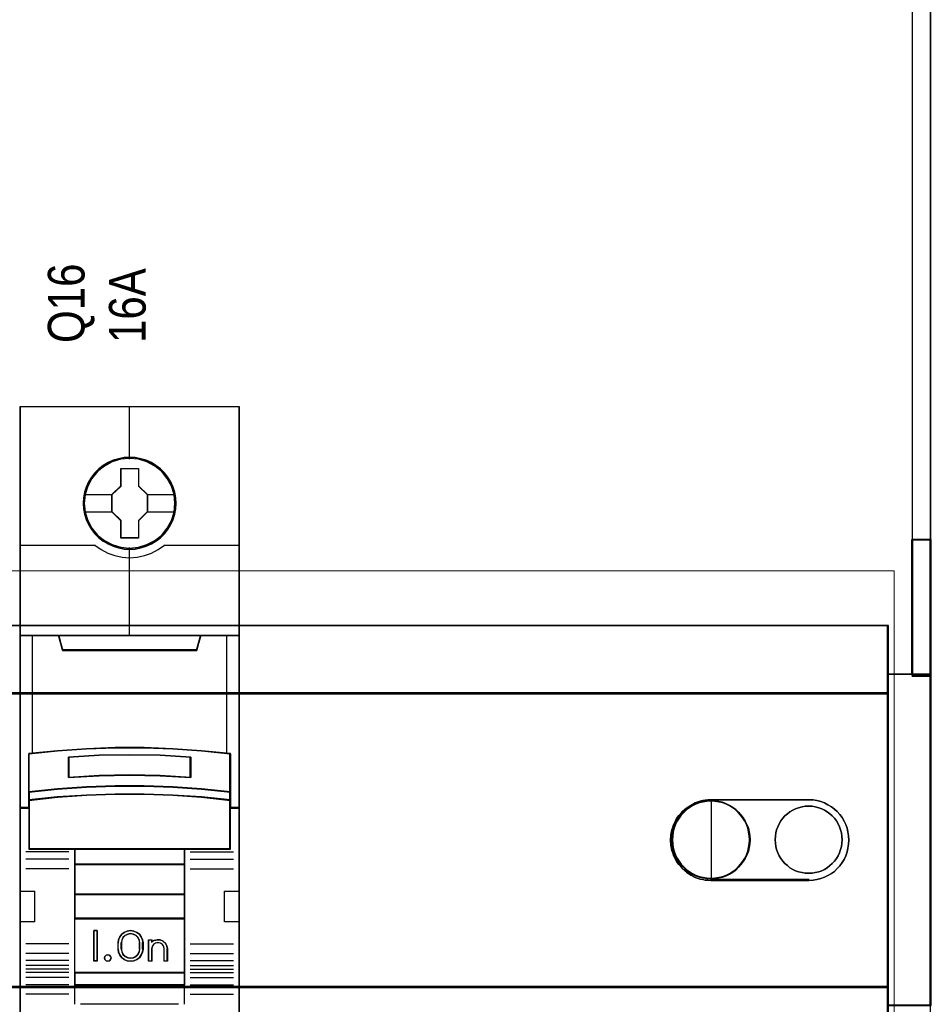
# Model space of a CAD drawing. Header units: millimetres. Extents: x -1290 to 1795, y -4192 to -1311.
# Tile 983 of 1056: x 1500 to 1515, y -2257 to -2241. Entities that reach past the tile are written whole.
import ezdxf

# ---------------------------------------------------------------- set-up
doc = ezdxf.new("R2010")
doc.units = ezdxf.units.MM
doc.layers.add('30', color=7, linetype='Continuous')
doc.layers.add('45', color=7, linetype='Continuous')
doc.layers.add('Aparatura', color=7, linetype='Continuous', lineweight=13)
doc.styles.get("Standard").update_dxf_attribs({"font": 'ARIALN.TTF', "width": 0.8})

# ---------------------------------------------------------------- blocks, each defined once
blk = doc.blocks.new('*U289')
at = {"layer": '45', "color": 7}
for points in [[(423.425765, -383.712671), (405.452786, -383.712671), (405.452786, -465.443183), (423.425765, -465.443183), (423.425765, -383.712671)], [(418.242801, -391.614663), (418.220493, -391.163266), (418.147992, -390.711869), (417.991835, -390.276986), (417.807794, -389.858618), (417.573559, -389.467775), (417.294708, -389.12097), (416.960087, -388.801689), (416.592004, -388.520942), (416.223921, -388.278729), (415.788914, -388.091564), (415.353906, -387.964953), (414.896591, -387.876876), (414.444853, -387.854856), (413.987537, -387.876876), (413.541376, -387.964953), (413.089637, -388.091564), (412.676938, -388.278729), (412.286547, -388.520942), (411.924041, -388.801689), (411.583843, -389.12097), (411.321723, -389.467775), (411.076334, -389.858618), (410.875562, -390.276986), (410.758444, -390.711869), (410.669212, -391.163266), (410.63575, -391.614663), (410.669212, -392.060555), (410.758444, -392.500942), (410.875562, -392.935825), (411.076334, -393.348688), (411.321723, -393.745036), (411.583843, -394.102851), (411.924041, -394.422132), (412.286547, -394.702878), (412.676938, -394.934082), (413.089637, -395.121246), (413.541376, -395.253363), (413.987537, -395.346945), (414.444853, -395.368964), (414.896591, -395.346945), (415.353906, -395.253363), (415.788914, -395.121246), (416.223921, -394.934082), (416.592004, -394.702878), (416.960087, -394.422132), (417.294708, -394.102851), (417.573559, -393.745036), (417.807794, -393.348688), (417.991835, -392.935825), (418.147992, -392.500942), (418.220493, -392.060555), (418.242801, -391.614663)], [(418.242801, -391.614663), (418.220493, -391.163266), (418.147992, -390.711869), (417.991835, -390.276986), (417.807794, -389.858618), (417.573559, -389.467775), (417.294708, -389.12097), (416.960087, -388.801689), (416.592004, -388.520942), (416.223921, -388.278729), (415.788914, -388.091564), (415.353906, -387.964953), (414.896591, -387.876876), (414.444853, -387.854856), (413.987537, -387.876876), (413.541376, -387.964953), (413.089637, -388.091564), (412.676938, -388.278729), (412.286547, -388.520942), (411.924041, -388.801689), (411.583843, -389.12097), (411.321723, -389.467775), (411.076334, -389.858618), (410.875562, -390.276986), (410.758444, -390.711869), (410.669212, -391.163266), (410.63575, -391.614663), (410.669212, -392.060555), (410.758444, -392.500942), (410.875562, -392.935825), (411.076334, -393.348688), (411.321723, -393.745036), (411.583843, -394.102851), (411.924041, -394.422132), (412.286547, -394.702878), (412.676938, -394.934082), (413.089637, -395.121246), (413.541376, -395.253363), (413.987537, -395.346945), (414.444853, -395.368964), (414.896591, -395.346945), (415.353906, -395.253363), (415.788914, -395.121246), (416.223921, -394.934082), (416.592004, -394.702878), (416.960087, -394.422132), (417.294708, -394.102851), (417.573559, -393.745036), (417.807794, -393.348688), (417.991835, -392.935825), (418.147992, -392.500942), (418.220493, -392.060555), (418.242801, -391.614663)], [(413.724934, -388.757986), (415.175859, -388.757986), (415.175859, -390.185941), (415.895697, -390.891648), (415.895697, -392.319604), (415.175859, -393.036338), (415.175859, -394.453267), (413.724934, -394.453267), (413.724934, -393.036338), (412.988225, -392.319604), (412.988225, -390.891648), (413.724934, -390.185941), (413.724934, -388.757986)], [(413.724934, -388.757986), (415.175859, -388.757986), (415.175859, -388.757986), (415.175859, -390.185941), (415.175859, -390.185941), (415.895697, -390.891648), (415.895697, -390.891648), (415.895697, -392.319604), (415.895697, -392.319604), (415.175859, -393.036338), (415.175859, -393.036338), (415.175859, -394.453267), (415.175859, -394.453267), (413.724934, -394.453267), (413.724934, -394.453267), (413.724934, -393.036338), (413.724934, -393.036338), (412.988225, -392.319604), (412.988225, -392.319604), (412.988225, -390.891648), (412.988225, -390.891648), (413.724934, -390.185941), (413.724934, -390.185941), (413.724934, -388.757986), (413.724934, -388.757986)], [(413.733765, -388.77594), (415.166821, -388.77594), (415.166821, -390.194892), (415.877794, -390.89615), (415.877794, -392.315102), (415.166821, -393.027317), (415.166821, -394.435312), (413.733765, -394.435312), (413.733765, -393.027317), (413.006128, -392.315102), (413.006128, -390.89615), (413.733765, -390.194892), (413.733765, -388.77594)], [(413.260355, -411.611567), (415.618196, -411.611567), (417.976037, -411.699438), (420.328318, -411.864197), (422.680598, -412.094859), (422.680598, -415.230763), (422.680598, -415.900781), (422.680598, -416.532355), (423.425765, -416.532355), (423.425765, -402.418041), (422.424795, -402.418041), (420.250465, -402.418041), (419.933491, -403.598811), (408.94506, -403.598811), (408.628087, -402.418041), (406.453756, -402.418041), (405.452786, -402.418041), (405.452786, -416.532355), (406.197953, -416.532355), (406.197953, -415.900781), (406.197953, -415.230763), (406.197953, -412.094859), (408.539111, -411.864197), (410.902514, -411.699438), (413.260355, -411.611567)], [(408.93897, -403.633585), (419.939581, -403.633585), (420.256906, -402.418041), (414.433708, -402.418041), (408.621645, -402.418041), (408.93897, -403.633585)], [(417.976976, -414.830267), (420.32988, -414.990741), (422.682784, -415.234219), (422.682784, -412.074543), (420.32988, -411.842132), (417.976976, -411.676125), (415.618509, -411.587587), (413.260042, -411.587587), (410.901576, -411.676125), (408.537547, -411.842132), (406.195767, -412.074543), (406.195767, -415.234219), (408.537547, -414.990741), (410.901576, -414.830267), (413.260042, -414.747263), (415.618509, -414.747263), (417.976976, -414.830267)], [(419.440522, -412.363021), (419.440522, -414.034834), (416.939451, -413.895051), (414.43281, -413.85032), (411.937309, -413.895051), (409.436238, -414.034834), (409.436238, -412.363021), (411.937309, -412.217646), (414.43281, -412.172916), (416.939451, -412.217646), (419.440522, -412.363021)], [(416.939451, -413.895051), (419.440522, -414.034834), (419.440522, -412.363021), (416.939451, -412.217646), (414.43281, -412.172916), (411.937309, -412.217646), (409.436238, -412.363021), (409.436238, -414.034834), (411.937309, -413.895051), (414.43281, -413.85032), (416.939451, -413.895051)], [(420.32988, -414.96257), (417.976976, -414.798429), (415.618509, -414.713528), (413.260042, -414.713528), (410.901576, -414.798429), (408.537547, -414.96257), (406.195767, -415.211613), (406.195767, -415.90214), (408.537547, -415.653097), (410.901576, -415.488956), (413.260042, -415.404055), (415.618509, -415.404055), (417.976976, -415.488956), (420.32988, -415.653097), (422.682784, -415.90214), (422.682784, -415.211613), (420.32988, -414.96257)], [(417.976976, -415.466085), (415.618509, -415.383244), (413.260042, -415.383244), (410.901576, -415.466085), (408.537547, -415.626244), (406.195767, -415.869243), (406.195767, -416.504355), (406.195767, -419.8953), (409.944839, -419.8953), (418.933712, -419.8953), (422.682784, -419.8953), (422.682784, -416.504355), (422.682784, -415.869243), (420.32988, -415.626244), (417.976976, -415.466085)], [(409.935737, -421.150344), (418.942815, -421.150344), (418.942815, -419.857595), (409.935737, -419.857595), (409.935737, -421.150344)], [(418.942815, -421.110844), (409.935737, -421.110844), (409.935737, -423.613751), (418.942815, -423.613751), (418.942815, -421.110844)], [(418.942815, -423.576046), (409.935737, -423.576046), (409.935737, -425.579808), (418.942815, -425.579808), (418.942815, -423.576046)], [(409.935737, -430.011067), (418.942815, -430.011067), (418.942815, -425.542103), (409.935737, -425.542103), (409.935737, -430.011067)], [(411.794084, -426.556552), (411.794084, -429.059459), (411.500472, -429.059459), (411.500472, -426.556552), (411.794084, -426.556552)], [(415.494478, -427.301862), (415.534054, -427.552153), (415.534054, -428.063858), (415.494478, -428.314149), (415.387059, -428.558878), (415.234411, -428.770234), (415.025227, -428.920409), (414.776467, -429.020525), (414.5164, -429.059459), (414.25068, -429.020525), (414.00192, -428.920409), (413.79839, -428.770234), (413.640088, -428.558878), (413.532669, -428.314149), (413.493094, -428.063858), (413.493094, -427.552153), (413.532669, -427.301862), (413.640088, -427.057134), (413.79839, -426.845777), (414.00192, -426.695603), (414.25068, -426.595486), (414.5164, -426.556552), (414.776467, -426.595486), (415.025227, -426.695603), (415.234411, -426.845777), (415.387059, -427.057134), (415.494478, -427.301862)], [(415.279829, -428.063955), (415.279829, -427.550456), (415.239996, -427.327196), (415.137569, -427.115098), (414.961166, -426.947653), (414.750621, -426.841604), (414.517314, -426.802534), (414.278317, -426.841604), (414.067772, -426.947653), (413.891369, -427.115098), (413.788942, -427.327196), (413.749109, -427.550456), (413.749109, -428.063955), (413.788942, -428.287215), (413.891369, -428.499313), (414.067772, -428.666758), (414.278317, -428.772807), (414.517314, -428.806296), (414.750621, -428.772807), (414.961166, -428.666758), (415.137569, -428.499313), (415.239996, -428.287215), (415.279829, -428.063955)], [(416.456878, -427.350527), (416.707256, -427.294497), (416.946253, -427.316909), (417.17956, -427.417764), (417.361653, -427.591459), (417.486842, -427.809978), (417.526675, -428.056512), (417.526675, -429.059459), (417.264916, -429.059459), (417.264916, -428.056512), (417.225083, -427.854802), (417.122656, -427.692314), (416.957634, -427.580253), (416.752779, -427.541031), (416.559305, -427.580253), (416.399974, -427.692314), (416.280475, -427.854802), (416.246333, -428.056512), (416.246333, -429.059459), (415.995955, -429.059459), (415.995955, -427.294497), (416.246333, -427.294497), (416.246333, -427.485001), (416.456878, -427.350527)], [(412.880686, -428.657909), (412.916612, -428.787822), (412.880686, -428.917736), (412.784885, -429.018123), (412.653157, -429.059459), (412.509455, -429.018123), (412.41964, -428.917736), (412.377727, -428.787822), (412.41964, -428.657909), (412.509455, -428.557521), (412.653157, -428.527996), (412.784885, -428.557521), (412.880686, -428.657909)], [(418.942815, -429.973362), (409.935737, -429.973362), (409.935737, -430.996788), (418.942815, -430.996788), (418.942815, -429.973362)]]:
    blk.add_lwpolyline(points, close=True, dxfattribs=at)
at = {"layer": '45', "color": 139}
for points in [[(423.425765, -383.712671), (405.452786, -383.712671), (405.452786, -465.443183), (423.425765, -465.443183), (423.425765, -383.712671)], [(418.224898, -391.61465), (418.202695, -391.16541), (418.130535, -390.71617), (417.975114, -390.283366), (417.791938, -389.866997), (417.558806, -389.478021), (417.281268, -389.132874), (416.948222, -388.815119), (416.581871, -388.535714), (416.215521, -388.294658), (415.782561, -388.108388), (415.349601, -387.982382), (414.894438, -387.894725), (414.444826, -387.872811), (413.989664, -387.894725), (413.545602, -387.982382), (413.09599, -388.108388), (412.685233, -388.294658), (412.29668, -388.535714), (411.93588, -388.815119), (411.597283, -389.132874), (411.336397, -389.478021), (411.092164, -389.866997), (410.892336, -390.283366), (410.77577, -390.71617), (410.686958, -391.16541), (410.653653, -391.61465), (410.686958, -392.058411), (410.77577, -392.496693), (410.892336, -392.929498), (411.092164, -393.340388), (411.336397, -393.734842), (411.597283, -394.090947), (411.93588, -394.408702), (412.29668, -394.688107), (412.685233, -394.918205), (413.09599, -395.104475), (413.545602, -395.23596), (413.989664, -395.329095), (414.444826, -395.351009), (414.894438, -395.329095), (415.349601, -395.23596), (415.782561, -395.104475), (416.215521, -394.918205), (416.581871, -394.688107), (416.948222, -394.408702), (417.281268, -394.090947), (417.558806, -393.734842), (417.791938, -393.340388), (417.975114, -392.929498), (418.130535, -392.496693), (418.202695, -392.058411), (418.224898, -391.61465)], [(418.153285, -391.613706), (418.075194, -390.892364), (417.868811, -390.209567), (417.528557, -389.576328), (417.06001, -389.020179), (416.502216, -388.563146), (415.860754, -388.227254), (415.163512, -388.012503), (414.43838, -387.946426), (413.713249, -388.012503), (413.016007, -388.227254), (412.380122, -388.563146), (411.816751, -389.020179), (411.348204, -389.576328), (411.00795, -390.209567), (410.801567, -390.892364), (410.723475, -391.613706), (410.801567, -392.329541), (411.00795, -393.017844), (411.348204, -393.645577), (411.816751, -394.201726), (412.380122, -394.653253), (413.016007, -394.994651), (413.713249, -395.203895), (414.43838, -395.280985), (415.163512, -395.203895), (415.860754, -394.994651), (416.502216, -394.653253), (417.06001, -394.201726), (417.528557, -393.645577), (417.868811, -393.017844), (418.075194, -392.329541), (418.153285, -391.613706)], [(418.147914, -391.608259), (418.075397, -390.892412), (417.869002, -390.209604), (417.523151, -389.570848), (417.065735, -389.01469), (416.502332, -388.563156), (415.855255, -388.221752), (415.157974, -388.012504), (414.432802, -387.946426), (413.713208, -388.012504), (413.021506, -388.221752), (412.374429, -388.563156), (411.811026, -389.01469), (411.35361, -389.570848), (411.007759, -390.209604), (410.795785, -390.892412), (410.728846, -391.608259), (410.795785, -392.324106), (411.007759, -393.012421), (411.35361, -393.640164), (411.811026, -394.201828), (412.374429, -394.653363), (413.021506, -394.98926), (413.713208, -395.204014), (414.432802, -395.275599), (415.157974, -395.204014), (415.855255, -394.98926), (416.502332, -394.653363), (417.065735, -394.201828), (417.523151, -393.640164), (417.869002, -393.012421), (418.075397, -392.324106), (418.147914, -391.608259)], [(417.968524, -415.48338), (415.615692, -415.401199), (413.262859, -415.401199), (410.910027, -415.48338), (408.551646, -415.642264), (406.215461, -415.88333), (406.215461, -416.513387), (406.215461, -419.877345), (409.955576, -419.877345), (418.922975, -419.877345), (422.663091, -419.877345), (422.663091, -416.513387), (422.663091, -415.88333), (420.315807, -415.642264), (417.968524, -415.48338)], [(412.916612, -428.787822), (412.880686, -428.657909), (412.784885, -428.557521), (412.653157, -428.527996), (412.509455, -428.557521), (412.41964, -428.657909), (412.377727, -428.787822), (412.41964, -428.917736), (412.509455, -429.018123), (412.653157, -429.059459), (412.784885, -429.018123), (412.880686, -428.917736), (412.916612, -428.787822)]]:
    blk.add_lwpolyline(points, close=True, dxfattribs=at)
at = {"layer": '45', "color": 59}
for points in [[(423.407862, -383.730625), (405.470689, -383.730625), (405.470689, -465.425228), (423.407862, -465.425228), (423.407862, -383.730625)], [(413.262704, -411.606132), (415.615848, -411.606132), (417.968991, -411.693779), (420.316585, -411.858119), (422.66418, -412.088194), (422.66418, -415.216119), (422.66418, -415.884433), (422.66418, -416.5144), (423.407862, -416.5144), (423.407862, -402.435996), (422.408886, -402.435996), (420.238887, -402.435996), (419.922545, -403.613762), (408.956006, -403.613762), (408.639664, -402.435996), (406.469665, -402.435996), (405.470689, -402.435996), (405.470689, -416.5144), (406.214372, -416.5144), (406.214372, -415.884433), (406.214372, -415.216119), (406.214372, -412.088194), (408.550866, -411.858119), (410.90956, -411.693779), (413.262704, -411.606132)], [(408.93897, -403.633585), (419.939581, -403.633585), (420.256906, -402.418041), (414.433708, -402.418041), (408.621645, -402.418041), (408.93897, -403.633585)], [(417.976976, -414.830267), (420.32988, -414.990741), (422.682784, -415.234219), (422.682784, -412.074543), (420.32988, -411.842132), (417.976976, -411.676125), (415.618509, -411.587587), (413.260042, -411.587587), (410.901576, -411.676125), (408.537547, -411.842132), (406.195767, -412.074543), (406.195767, -415.234219), (408.537547, -414.990741), (410.901576, -414.830267), (413.260042, -414.747263), (415.618509, -414.747263), (417.976976, -414.830267)], [(419.440522, -412.363021), (419.440522, -414.034834), (416.939451, -413.895051), (414.43281, -413.85032), (411.937309, -413.895051), (409.436238, -414.034834), (409.436238, -412.363021), (411.937309, -412.217646), (414.43281, -412.172916), (416.939451, -412.217646), (419.440522, -412.363021)], [(416.939451, -413.895051), (419.440522, -414.034834), (419.440522, -412.363021), (416.939451, -412.217646), (414.43281, -412.172916), (411.937309, -412.217646), (409.436238, -412.363021), (409.436238, -414.034834), (411.937309, -413.895051), (414.43281, -413.85032), (416.939451, -413.895051)], [(416.930947, -413.879792), (419.422619, -414.01688), (419.422619, -412.37731), (416.930947, -412.234739), (414.433726, -412.19087), (411.947604, -412.234739), (409.455932, -412.37731), (409.455932, -414.01688), (411.947604, -413.879792), (414.433726, -413.835924), (416.930947, -413.879792)], [(420.32988, -414.96257), (417.976976, -414.798429), (415.618509, -414.713528), (413.260042, -414.713528), (410.901576, -414.798429), (408.537547, -414.96257), (406.195767, -415.211613), (406.195767, -415.90214), (408.537547, -415.653097), (410.901576, -415.488956), (413.260042, -415.404055), (415.618509, -415.404055), (417.976976, -415.488956), (420.32988, -415.653097), (422.682784, -415.90214), (422.682784, -415.211613), (420.32988, -414.96257)], [(417.976976, -415.466085), (415.618509, -415.383244), (413.260042, -415.383244), (410.901576, -415.466085), (408.537547, -415.626244), (406.195767, -415.869243), (406.195767, -416.504355), (406.195767, -419.8953), (409.944839, -419.8953), (418.933712, -419.8953), (422.682784, -419.8953), (422.682784, -416.504355), (422.682784, -415.869243), (420.32988, -415.626244), (417.976976, -415.466085)], [(420.315807, -414.974421), (417.968524, -414.815486), (415.615692, -414.733278), (413.262859, -414.733278), (410.910027, -414.815486), (408.551646, -414.974421), (406.215461, -415.215563), (406.215461, -415.884185), (408.551646, -415.643042), (410.910027, -415.484108), (413.262859, -415.4019), (415.615692, -415.4019), (417.968524, -415.484108), (420.315807, -415.643042), (422.663091, -415.884185), (422.663091, -415.215563), (420.315807, -414.974421)], [(409.935737, -421.150344), (418.942815, -421.150344), (418.942815, -419.857595), (409.935737, -419.857595), (409.935737, -421.150344)], [(409.95543, -421.130594), (418.923121, -421.130594), (418.923121, -419.87555), (409.95543, -419.87555), (409.95543, -421.130594)], [(418.942815, -421.110844), (409.935737, -421.110844), (409.935737, -423.613751), (418.942815, -423.613751), (418.942815, -421.110844)], [(418.923121, -421.130594), (409.95543, -421.130594), (409.95543, -423.595796), (418.923121, -423.595796), (418.923121, -421.130594)], [(418.942815, -423.576046), (409.935737, -423.576046), (409.935737, -425.579808), (418.942815, -425.579808), (418.942815, -423.576046)], [(418.923121, -423.594001), (409.95543, -423.594001), (409.95543, -425.561853), (418.923121, -425.561853), (418.923121, -423.594001)], [(409.935737, -430.011067), (418.942815, -430.011067), (418.942815, -425.542103), (409.935737, -425.542103), (409.935737, -430.011067)], [(411.794084, -426.556552), (411.794084, -429.059459), (411.500472, -429.059459), (411.500472, -426.556552), (411.794084, -426.556552)], [(415.494478, -427.301862), (415.534054, -427.552153), (415.534054, -428.063858), (415.494478, -428.314149), (415.387059, -428.558878), (415.234411, -428.770234), (415.025227, -428.920409), (414.776467, -429.020525), (414.5164, -429.059459), (414.25068, -429.020525), (414.00192, -428.920409), (413.79839, -428.770234), (413.640088, -428.558878), (413.532669, -428.314149), (413.493094, -428.063858), (413.493094, -427.552153), (413.532669, -427.301862), (413.640088, -427.057134), (413.79839, -426.845777), (414.00192, -426.695603), (414.25068, -426.595486), (414.5164, -426.556552), (414.776467, -426.595486), (415.025227, -426.695603), (415.234411, -426.845777), (415.387059, -427.057134), (415.494478, -427.301862)], [(415.279829, -428.063955), (415.279829, -427.550456), (415.239996, -427.327196), (415.137569, -427.115098), (414.961166, -426.947653), (414.750621, -426.841604), (414.517314, -426.802534), (414.278317, -426.841604), (414.067772, -426.947653), (413.891369, -427.115098), (413.788942, -427.327196), (413.749109, -427.550456), (413.749109, -428.063955), (413.788942, -428.287215), (413.891369, -428.499313), (414.067772, -428.666758), (414.278317, -428.772807), (414.517314, -428.806296), (414.750621, -428.772807), (414.961166, -428.666758), (415.137569, -428.499313), (415.239996, -428.287215), (415.279829, -428.063955)], [(415.261926, -428.059304), (415.261926, -427.555007), (415.223024, -427.335748), (415.122993, -427.127452), (414.950717, -426.963007), (414.745097, -426.858859), (414.517247, -426.820489), (414.283841, -426.858859), (414.078221, -426.963007), (413.905945, -427.127452), (413.805913, -427.335748), (413.767012, -427.555007), (413.767012, -428.059304), (413.805913, -428.278563), (413.905945, -428.486859), (414.078221, -428.651304), (414.283841, -428.755452), (414.517247, -428.788341), (414.745097, -428.755452), (414.950717, -428.651304), (415.122993, -428.486859), (415.223024, -428.278563), (415.261926, -428.059304)], [(416.456878, -427.350527), (416.707256, -427.294497), (416.946253, -427.316909), (417.17956, -427.417764), (417.361653, -427.591459), (417.486842, -427.809978), (417.526675, -428.056512), (417.526675, -429.059459), (417.264916, -429.059459), (417.264916, -428.056512), (417.225083, -427.854802), (417.122656, -427.692314), (416.957634, -427.580253), (416.752779, -427.541031), (416.559305, -427.580253), (416.399974, -427.692314), (416.280475, -427.854802), (416.246333, -428.056512), (416.246333, -429.059459), (415.995955, -429.059459), (415.995955, -427.294497), (416.246333, -427.294497), (416.246333, -427.485001), (416.456878, -427.350527)], [(412.880686, -428.657909), (412.916612, -428.787822), (412.880686, -428.917736), (412.784885, -429.018123), (412.653157, -429.059459), (412.509455, -429.018123), (412.41964, -428.917736), (412.377727, -428.787822), (412.41964, -428.657909), (412.509455, -428.557521), (412.653157, -428.527996), (412.784885, -428.557521), (412.880686, -428.657909)], [(418.942815, -429.973362), (409.935737, -429.973362), (409.935737, -430.996788), (418.942815, -430.996788), (418.942815, -429.973362)], [(418.923121, -429.991316), (409.95543, -429.991316), (409.95543, -430.978834), (418.923121, -430.978834), (418.923121, -429.991316)]]:
    blk.add_lwpolyline(points, close=True, dxfattribs=at)
at = {"layer": '45', "color": 139}
for points in [[(414.413316, -383.712671), (414.413316, -387.991313)], [(405.452786, -395.035004), (411.634746, -395.035004)], [(411.595359, -395.035004), (412.098213, -395.393203), (412.645764, -395.683174), (413.221252, -395.882174), (413.830264, -396.018631), (414.433688, -396.058431), (415.048287, -396.018631), (415.657299, -395.882174), (416.232787, -395.683174), (416.769164, -395.393203), (417.283192, -395.035004)], [(414.413316, -395.232507), (414.413316, -402.455747)], [(417.243805, -395.035004), (423.425765, -395.035004)], [(405.452786, -402.418041), (423.425765, -402.418041)], [(408.621645, -402.418041), (408.976127, -403.633585)], [(420.256906, -402.418041), (419.902424, -403.633585)], [(408.93674, -403.59588), (419.94002, -403.59588)], [(422.682784, -412.106483), (420.32988, -411.858828), (417.976976, -411.681932), (415.618509, -411.587587), (413.260042, -411.587587), (410.901576, -411.681932), (408.537547, -411.858828), (406.195767, -412.106483)], [(406.195767, -412.068777), (406.195767, -419.8953)], [(419.440522, -412.397351), (416.939451, -412.225724), (414.43281, -412.172916), (411.937309, -412.225724), (409.436238, -412.397351)], [(422.643397, -419.8953), (422.643397, -412.068777)], [(409.436238, -414.034834), (409.436238, -412.359646)], [(419.402926, -414.034834), (419.402926, -412.359646)], [(419.440522, -414.034834), (416.939451, -413.868888), (414.43281, -413.815785), (411.937309, -413.868888), (409.436238, -414.034834)], [(422.682784, -415.234219), (420.32988, -414.973873), (417.976976, -414.802282), (415.618509, -414.713528), (413.260042, -414.713528), (410.901576, -414.802282), (408.537547, -414.973873), (406.195767, -415.234219)], [(422.682784, -415.90214), (420.32988, -415.642692), (417.976976, -415.471692), (415.618509, -415.383244), (413.260042, -415.383244), (410.901576, -415.471692), (408.537547, -415.642692), (406.195767, -415.90214)], [(406.235154, -416.49465), (405.452786, -416.49465)], [(423.425765, -416.49465), (422.643397, -416.49465)], [(409.475625, -420.119736), (405.952284, -420.119736)], [(422.682784, -419.857595), (406.195767, -419.857595)], [(409.935737, -419.857595), (409.935737, -430.996788)], [(409.935737, -419.857595), (418.942815, -419.857595)], [(418.903428, -419.857595), (418.903428, -430.996788)], [(419.402926, -420.119736), (422.926267, -420.119736)], [(409.475625, -420.706859), (405.952284, -420.706859)], [(409.935737, -421.110844), (418.942815, -421.110844)], [(419.402926, -420.706859), (422.926267, -420.706859)], [(409.475625, -421.489691), (405.952284, -421.489691)], [(419.402926, -421.489691), (422.926267, -421.489691)], [(405.452786, -423.330064), (406.684523, -423.330064)], [(406.645136, -423.330064), (406.645136, -425.832971)], [(422.194028, -425.832971), (422.194028, -423.330064)], [(422.194028, -423.330064), (423.425765, -423.330064)], [(409.935737, -423.576046), (418.942815, -423.576046)], [(405.452786, -425.795266), (406.684523, -425.795266)], [(409.935737, -425.542103), (418.942815, -425.542103)], [(422.194028, -425.795266), (423.425765, -425.795266)], [(411.794084, -426.556552), (411.500472, -426.556552)], [(411.500472, -426.556552), (411.500472, -429.059459)], [(411.756488, -426.556552), (411.756488, -429.059459)], [(415.534054, -427.574593), (415.494478, -427.318661), (415.387059, -427.068416), (415.234411, -426.852296), (415.025227, -426.698737), (414.776467, -426.596364), (414.5164, -426.556552), (414.25068, -426.596364), (414.00192, -426.698737), (413.79839, -426.852296), (413.640088, -427.068416), (413.532669, -427.318661), (413.493094, -427.574593)], [(413.493094, -428.079124), (413.493094, -427.536887)], [(415.279829, -427.574593), (415.239996, -427.344127), (415.137569, -427.125185), (414.961166, -426.952336), (414.750621, -426.842865), (414.517314, -426.802534), (414.278317, -426.842865), (414.067772, -426.952336), (413.891369, -427.125185), (413.788942, -427.344127), (413.749109, -427.574593)], [(413.749109, -428.079124), (413.749109, -427.536887)], [(415.240442, -428.079124), (415.240442, -427.536887)], [(415.496457, -428.079124), (415.496457, -427.536887)], [(415.995955, -427.294497), (416.278825, -427.294497)], [(415.995955, -427.294497), (415.995955, -429.059459)], [(416.239438, -427.294497), (416.239438, -427.518933)], [(417.526675, -428.079124), (417.486628, -427.825274), (417.360764, -427.600271), (417.177691, -427.421422), (416.943127, -427.317574), (416.702843, -427.294497), (416.451117, -427.35219), (416.239438, -427.490654)], [(417.27245, -428.079124), (417.232053, -427.866945), (417.128175, -427.696022), (416.960815, -427.578145), (416.753059, -427.536887), (416.556844, -427.578145), (416.395255, -427.696022), (416.274064, -427.866945), (416.239438, -428.079124)], [(409.475625, -427.630253), (405.952284, -427.630253)], [(413.493094, -428.039623), (413.532669, -428.296007), (413.640088, -428.546693), (413.79839, -428.763194), (414.00192, -428.917024), (414.25068, -429.019577), (414.5164, -429.059459), (414.776467, -429.019577), (415.025227, -428.917024), (415.234411, -428.763194), (415.387059, -428.546693), (415.494478, -428.296007), (415.534054, -428.039623)], [(413.749109, -428.039623), (413.788942, -428.270202), (413.891369, -428.489251), (414.067772, -428.662184), (414.278317, -428.771709), (414.517314, -428.806296), (414.750621, -428.771709), (414.961166, -428.662184), (415.137569, -428.489251), (415.239996, -428.270202), (415.279829, -428.039623)], [(416.239438, -428.039623), (416.239438, -429.059459)], [(417.233063, -428.039623), (417.233063, -429.059459)], [(417.489078, -428.039623), (417.489078, -429.059459)], [(419.402926, -427.630253), (422.926267, -427.630253)], [(409.475625, -428.418471), (405.952284, -428.418471)], [(409.475625, -429.003799), (405.952284, -429.003799)], [(411.794084, -429.019959), (411.500472, -429.019959)], [(415.995955, -429.019959), (416.278825, -429.019959)], [(417.233063, -429.019959), (417.526675, -429.019959)], [(419.402926, -428.418471), (422.926267, -428.418471)], [(419.402926, -429.003799), (422.926267, -429.003799)], [(409.475625, -429.404193), (405.952284, -429.404193)], [(409.475625, -429.700448), (405.952284, -429.700448)], [(409.935737, -429.973362), (418.942815, -429.973362)], [(419.402926, -429.404193), (422.926267, -429.404193)], [(419.402926, -429.700448), (422.926267, -429.700448)], [(409.475625, -429.984134), (405.952284, -429.984134)], [(409.475625, -430.384528), (405.952284, -430.384528)], [(419.402926, -429.984134), (422.926267, -429.984134)], [(419.402926, -430.384528), (422.926267, -430.384528)], [(409.475625, -430.975243), (405.952284, -430.975243)], [(409.935737, -430.959083), (418.942815, -430.959083)], [(409.935737, -430.959083), (409.935737, -432.580407)], [(418.903428, -430.959083), (418.903428, -432.580407)], [(419.402926, -430.975243), (422.926267, -430.975243)], [(409.475625, -431.75987), (405.952284, -431.75987)], [(419.402926, -431.75987), (422.926267, -431.75987)], [(410.429864, -432.542702), (418.448687, -432.542702)]]:
    blk.add_lwpolyline(points, dxfattribs=at)
at = {"layer": '45', "color": 7}
for points in [[(410.707363, -390.876659), (413.027612, -390.876659)], [(415.85631, -390.876659), (418.171189, -390.876659)], [(410.707363, -392.296888), (413.027612, -392.296888)], [(415.85631, -392.296888), (418.171189, -392.296888)]]:
    blk.add_lwpolyline(points, dxfattribs=at)
at = {"layer": '45', "color": 140}
for points in [[(413.260355, -411.611567), (415.618196, -411.611567), (417.976037, -411.699438), (420.328318, -411.864197), (422.680598, -412.094859), (422.680598, -415.230763), (422.680598, -415.900781), (422.680598, -416.532355), (423.425765, -416.532355), (423.425765, -402.418041), (422.424795, -402.418041), (420.250465, -402.418041), (419.933491, -403.598811), (408.94506, -403.598811), (408.628087, -402.418041), (406.453756, -402.418041), (405.452786, -402.418041), (405.452786, -416.532355), (406.197953, -416.532355), (406.197953, -415.900781), (406.197953, -415.230763), (406.197953, -412.094859), (408.539111, -411.864197), (410.902514, -411.699438), (413.260355, -411.611567)], [(408.955897, -403.61563), (419.922654, -403.61563), (420.239003, -402.435996), (414.433726, -402.435996), (408.639548, -402.435996), (408.955897, -403.61563)]]:
    blk.add_lwpolyline(points, close=True, dxfattribs=at)
for points in [[(406.451782, -402.418041), (406.451782, -412.07955)], [(422.387382, -412.07955), (422.387382, -402.418041)]]:
    blk.add_lwpolyline(points, dxfattribs=at)
blk = doc.blocks.new('*U295')
at = {"layer": '30', "color": 7}
for points in [[(550.756595, -561.007913), (550.756595, -549.915402), (550.756595, -561.007913)], [(550.756595, -561.007913), (550.756595, -549.915402), (550.756595, -561.007913)], [(550.756595, -561.007913), (552.351766, -561.007913), (552.351766, -549.915402), (550.756595, -549.915402), (550.756595, -561.007913)], [(552.264041, -561.007913), (552.264041, -549.915402), (552.264041, -561.007913)], [(552.264041, -561.007913), (552.264041, -549.915402), (552.264041, -561.007913)], [(550.799562, -560.964822), (552.308799, -560.964822), (552.308799, -549.958494), (550.799562, -549.958494), (550.799562, -560.964822)], [(117.158256, -556.941138), (548.842747, -556.941138), (117.158256, -556.941138)], [(548.842747, -556.941138), (117.158256, -556.941138), (117.158256, -559.506021), (117.158256, -560.983616), (117.158256, -562.544849), (548.842747, -562.544849), (548.842747, -560.983616), (548.842747, -559.506021), (548.842747, -556.941138)], [(548.755022, -556.941138), (548.755022, -559.55357), (548.755022, -556.941138)], [(548.755022, -562.544849), (548.755022, -559.467387), (548.755022, -562.544849)], [(552.351766, -560.92173), (548.755022, -560.92173), (552.351766, -560.92173)], [(548.755022, -563.977849), (548.755022, -585.040293), (548.755022, -586.554587), (548.755022, -588.013815), (550.80629, -588.013815), (552.351766, -588.013815), (552.351766, -560.92173), (550.80629, -560.92173), (548.755022, -560.92173), (548.755022, -562.463556), (548.755022, -563.977849)], [(548.79799, -564.011219), (548.79799, -585.006661), (548.79799, -586.516137), (548.79799, -587.970723), (550.800248, -587.970723), (552.308799, -587.970723), (552.308799, -560.964822), (550.800248, -560.964822), (548.79799, -560.964822), (548.79799, -562.501743), (548.79799, -564.011219)], [(552.264041, -560.92173), (552.264041, -588.013815), (552.264041, -560.92173)], [(117.158256, -562.458666), (548.842747, -562.458666), (117.158256, -562.458666)], [(548.842747, -562.458666), (117.158256, -562.458666), (117.158256, -563.973461), (117.158256, -585.042881), (117.158256, -586.557676), (548.842747, -586.557676), (548.842747, -585.042881), (548.842747, -563.973461), (548.842747, -562.458666)], [(548.755022, -564.054853), (548.755022, -562.458666), (548.755022, -564.054853)], [(548.755022, -563.966874), (548.755022, -585.049468), (548.755022, -563.966874)], [(534.366255, -571.211659), (534.141066, -571.211659), (533.915878, -571.239478), (533.718838, -571.267296), (533.493649, -571.322934), (533.071421, -571.462027), (532.705489, -571.656758), (532.339558, -571.879307), (532.001775, -572.157494), (531.861032, -572.324406), (531.720289, -572.491318), (531.579546, -572.65823), (531.466952, -572.85296), (531.382506, -573.047691), (531.269912, -573.242422), (531.213615, -573.437152), (531.129169, -573.659702), (531.044723, -574.076982), (531.016575, -574.494262), (531.044723, -574.911542), (531.129169, -575.35664), (531.213615, -575.551371), (531.269912, -575.746102), (531.382506, -575.940832), (531.466952, -576.135563), (531.579546, -576.330294), (531.720289, -576.497206), (531.861032, -576.664118), (532.001775, -576.831029), (532.339558, -577.109216), (532.705489, -577.359584), (533.071421, -577.554315), (533.493649, -577.693408), (533.718838, -577.721227), (533.915878, -577.776864), (534.141066, -577.776864), (534.366255, -577.804683), (534.366255, -571.211659)], [(534.298474, -577.804683), (534.077842, -577.776864), (533.85721, -577.776864), (533.664157, -577.721227), (533.443525, -577.693408), (533.02984, -577.554315), (532.671314, -577.359584), (532.312787, -577.109216), (531.981839, -576.831029), (531.843944, -576.664118), (531.706049, -576.497206), (531.568154, -576.330294), (531.457838, -576.135563), (531.375101, -575.940832), (531.264785, -575.746102), (531.209627, -575.551371), (531.12689, -575.35664), (531.044153, -574.911542), (531.016575, -574.494262), (531.044153, -574.076982), (531.12689, -573.659702), (531.209627, -573.437152), (531.264785, -573.242422), (531.375101, -573.047691), (531.457838, -572.85296), (531.568154, -572.65823), (531.706049, -572.491318), (531.843944, -572.324406), (531.981839, -572.157494), (532.312787, -571.879307), (532.671314, -571.656758), (533.02984, -571.462027), (533.443525, -571.322934), (533.664157, -571.267296), (533.85721, -571.239478), (534.077842, -571.211659), (534.298474, -571.211659), (542.323958, -571.211659), (542.682485, -571.211659), (542.985853, -571.267296), (543.316801, -571.350752), (543.62017, -571.462027), (543.89596, -571.60112), (544.17175, -571.768032), (544.41996, -571.962763), (544.640592, -572.157494), (544.861224, -572.407862), (545.054277, -572.65823), (545.219751, -572.936416), (545.357646, -573.214603), (545.467962, -573.520608), (545.52312, -573.826614), (545.578278, -574.160438), (545.605857, -574.494262), (545.578278, -574.828086), (545.52312, -575.16191), (545.467962, -575.467915), (545.357646, -575.77392), (545.219751, -576.079926), (545.054277, -576.330294), (544.861224, -576.60848), (544.640592, -576.831029), (544.41996, -577.053579), (544.17175, -577.220491), (543.89596, -577.387403), (543.62017, -577.526496), (543.316801, -577.637771), (542.985853, -577.721227), (542.682485, -577.776864), (542.323958, -577.804683), (534.298474, -577.804683)], [(534.298474, -571.211659), (534.077842, -571.211659), (533.85721, -571.239478), (533.664157, -571.267296), (533.443525, -571.322934), (533.02984, -571.462027), (532.671314, -571.656758), (532.312787, -571.879307), (531.981839, -572.157494), (531.843944, -572.324406), (531.706049, -572.491318), (531.568154, -572.65823), (531.457838, -572.85296), (531.375101, -573.047691), (531.264785, -573.242422), (531.209627, -573.437152), (531.12689, -573.659702), (531.044153, -574.076982), (531.016575, -574.494262), (531.044153, -574.911542), (531.12689, -575.35664), (531.209627, -575.551371), (531.264785, -575.746102), (531.375101, -575.940832), (531.457838, -576.135563), (531.568154, -576.330294), (531.706049, -576.497206), (531.843944, -576.664118), (531.981839, -576.831029), (532.312787, -577.109216), (532.671314, -577.359584), (533.02984, -577.554315), (533.443525, -577.693408), (533.664157, -577.721227), (533.85721, -577.776864), (534.077842, -577.776864), (534.298474, -577.804683), (542.323958, -577.804683), (542.682485, -577.776864), (542.985853, -577.721227), (543.316801, -577.637771), (543.62017, -577.526496), (543.89596, -577.387403), (544.17175, -577.220491), (544.41996, -577.053579), (544.640592, -576.831029), (544.861224, -576.60848), (545.054277, -576.330294), (545.219751, -576.079926), (545.357646, -575.77392), (545.467962, -575.467915), (545.52312, -575.16191), (545.578278, -574.828086), (545.605857, -574.494262), (545.578278, -574.160438), (545.52312, -573.826614), (545.467962, -573.520608), (545.357646, -573.214603), (545.219751, -572.936416), (545.054277, -572.65823), (544.861224, -572.407862), (544.640592, -572.157494), (544.41996, -571.962763), (544.17175, -571.768032), (543.89596, -571.60112), (543.62017, -571.462027), (543.316801, -571.350752), (542.985853, -571.267296), (542.682485, -571.211659), (542.323958, -571.211659), (534.298474, -571.211659)], [(537.519001, -574.466875), (537.491204, -574.133008), (537.435611, -573.826964), (537.380018, -573.520919), (537.268832, -573.214875), (537.129849, -572.936652), (536.963069, -572.686252), (536.768493, -572.435852), (536.573917, -572.213275), (536.351544, -571.990697), (536.101375, -571.823764), (535.851205, -571.65683), (535.573239, -571.517719), (535.267477, -571.40643), (534.961714, -571.350786), (534.655952, -571.295141), (534.322392, -571.267319), (533.988833, -571.295141), (533.683071, -571.350786), (533.377308, -571.40643), (533.071546, -571.517719), (532.79358, -571.65683), (532.54341, -571.823764), (532.293241, -571.990697), (532.070868, -572.213275), (531.848495, -572.435852), (531.681716, -572.686252), (531.514936, -572.936652), (531.375953, -573.214875), (531.264767, -573.520919), (531.181377, -573.826964), (531.15358, -574.133008), (531.125784, -574.466875), (531.15358, -574.800741), (531.181377, -575.106786), (531.264767, -575.41283), (531.375953, -575.718875), (531.514936, -575.997097), (531.681716, -576.247497), (531.848495, -576.497897), (532.070868, -576.720475), (532.293241, -576.943053), (532.54341, -577.109986), (532.79358, -577.276919), (533.071546, -577.41603), (533.377308, -577.527319), (533.683071, -577.582964), (533.988833, -577.638608), (534.322392, -577.66643), (534.655952, -577.638608), (534.961714, -577.582964), (535.267477, -577.527319), (535.573239, -577.41603), (535.851205, -577.276919), (536.101375, -577.109986), (536.351544, -576.943053), (536.573917, -576.720475), (536.768493, -576.497897), (536.963069, -576.247497), (537.129849, -575.997097), (537.268832, -575.718875), (537.380018, -575.41283), (537.435611, -575.106786), (537.491204, -574.800741), (537.519001, -574.466875)], [(534.322392, -571.267319), (533.988833, -571.295141), (533.683071, -571.350786), (533.377308, -571.40643), (533.071546, -571.517719), (532.79358, -571.65683), (532.54341, -571.823764), (532.293241, -571.990697), (532.070868, -572.213275), (531.848495, -572.435852), (531.681716, -572.686252), (531.514936, -572.936652), (531.375953, -573.214875), (531.264767, -573.520919), (531.181377, -573.826964), (531.15358, -574.133008), (531.125784, -574.466875), (531.15358, -574.800741), (531.181377, -575.106786), (531.264767, -575.41283), (531.375953, -575.718875), (531.514936, -575.997097), (531.681716, -576.247497), (531.848495, -576.497897), (532.070868, -576.720475), (532.293241, -576.943053), (532.54341, -577.109986), (532.79358, -577.276919), (533.071546, -577.41603), (533.377308, -577.527319), (533.683071, -577.582964), (533.988833, -577.638608), (534.322392, -577.66643), (534.655952, -577.638608), (534.961714, -577.582964), (535.267477, -577.527319), (535.573239, -577.41603), (535.851205, -577.276919), (536.101375, -577.109986), (536.351544, -576.943053), (536.573917, -576.720475), (536.768493, -576.497897), (536.963069, -576.247497), (537.129849, -575.997097), (537.268832, -575.718875), (537.380018, -575.41283), (537.435611, -575.106786), (537.491204, -574.800741), (537.519001, -574.466875), (537.491204, -574.133008), (537.435611, -573.826964), (537.380018, -573.520919), (537.268832, -573.214875), (537.129849, -572.936652), (536.963069, -572.686252), (536.768493, -572.435852), (536.573917, -572.213275), (536.351544, -571.990697), (536.101375, -571.823764), (535.851205, -571.65683), (535.573239, -571.517719), (535.267477, -571.40643), (534.961714, -571.350786), (534.655952, -571.295141), (534.322392, -571.267319)], [(534.322392, -571.267319), (534.655952, -571.295141), (534.961714, -571.350786), (535.267477, -571.40643), (535.573239, -571.517719), (535.851205, -571.65683), (536.101375, -571.823764), (536.351544, -571.990697), (536.573917, -572.213275), (536.768493, -572.435852), (536.963069, -572.686252), (537.129849, -572.936652), (537.268832, -573.214875), (537.380018, -573.520919), (537.435611, -573.826964), (537.491204, -574.133008), (537.519001, -574.466875), (537.491204, -574.800741), (537.435611, -575.106786), (537.380018, -575.41283), (537.268832, -575.718875), (537.129849, -575.997097), (536.963069, -576.247497), (536.768493, -576.497897), (536.573917, -576.720475), (536.351544, -576.943053), (536.101375, -577.109986), (535.851205, -577.276919), (535.573239, -577.41603), (535.267477, -577.527319), (534.961714, -577.582964), (534.655952, -577.638608), (534.322392, -577.66643), (533.988833, -577.638608), (533.683071, -577.582964), (533.377308, -577.527319), (533.071546, -577.41603), (532.79358, -577.276919), (532.54341, -577.109986), (532.293241, -576.943053), (532.070868, -576.720475), (531.848495, -576.497897), (531.681716, -576.247497), (531.514936, -575.997097), (531.375953, -575.718875), (531.264767, -575.41283), (531.181377, -575.106786), (531.15358, -574.800741), (531.125784, -574.466875), (531.15358, -574.133008), (531.181377, -573.826964), (531.264767, -573.520919), (531.375953, -573.214875), (531.514936, -572.936652), (531.681716, -572.686252), (531.848495, -572.435852), (532.070868, -572.213275), (532.293241, -571.990697), (532.54341, -571.823764), (532.79358, -571.65683), (533.071546, -571.517719), (533.377308, -571.40643), (533.683071, -571.350786), (533.988833, -571.295141), (534.322392, -571.267319)], [(534.322392, -571.310411), (533.993317, -571.337858), (533.691664, -571.392753), (533.390012, -571.447648), (533.088359, -571.557438), (532.814129, -571.694676), (532.567323, -571.859361), (532.320516, -572.024046), (532.101132, -572.243626), (531.881748, -572.463206), (531.717211, -572.710234), (531.552673, -572.957262), (531.415558, -573.231737), (531.305866, -573.533659), (531.223597, -573.835582), (531.196174, -574.137505), (531.168751, -574.466875), (531.196174, -574.796245), (531.223597, -575.098168), (531.305866, -575.40009), (531.415558, -575.702013), (531.552673, -575.976488), (531.717211, -576.223516), (531.881748, -576.470543), (532.101132, -576.690123), (532.320516, -576.909703), (532.567323, -577.074388), (532.814129, -577.239074), (533.088359, -577.376311), (533.390012, -577.486101), (533.691664, -577.540996), (533.993317, -577.595891), (534.322392, -577.623339), (534.651468, -577.595891), (534.953121, -577.540996), (535.254773, -577.486101), (535.556426, -577.376311), (535.830655, -577.239074), (536.077462, -577.074388), (536.324269, -576.909703), (536.543653, -576.690123), (536.735613, -576.470543), (536.927574, -576.223516), (537.092112, -575.976488), (537.229227, -575.702013), (537.338919, -575.40009), (537.393764, -575.098168), (537.44861, -574.796245), (537.476033, -574.466875), (537.44861, -574.137505), (537.393764, -573.835582), (537.338919, -573.533659), (537.229227, -573.231737), (537.092112, -572.957262), (536.927574, -572.710234), (536.735613, -572.463206), (536.543653, -572.243626), (536.324269, -572.024046), (536.077462, -571.859361), (535.830655, -571.694676), (535.556426, -571.557438), (535.254773, -571.447648), (534.953121, -571.392753), (534.651468, -571.337858), (534.322392, -571.310411)], [(534.27853, -571.211659), (542.343902, -571.211659), (534.27853, -571.211659)], [(545.05802, -574.466875), (545.030166, -574.188025), (545.002311, -573.909175), (544.918748, -573.65821), (544.835185, -573.407245), (544.723767, -573.15628), (544.584495, -572.9332), (544.417369, -572.71012), (544.250242, -572.514925), (544.055262, -572.347615), (543.832426, -572.180305), (543.609591, -572.04088), (543.386756, -571.92934), (543.136066, -571.845685), (542.857522, -571.789915), (542.606833, -571.734145), (542.300434, -571.734145), (542.02189, -571.734145), (541.771201, -571.789915), (541.492657, -571.845685), (541.241967, -571.92934), (541.019132, -572.04088), (540.768442, -572.180305), (540.573461, -572.347615), (540.37848, -572.514925), (540.211354, -572.71012), (540.044228, -572.9332), (539.904956, -573.15628), (539.793538, -573.407245), (539.68212, -573.65821), (539.626412, -573.909175), (539.598557, -574.188025), (539.570703, -574.466875), (539.598557, -574.745725), (539.626412, -575.024575), (539.68212, -575.27554), (539.793538, -575.526504), (539.904956, -575.777469), (540.044228, -576.000549), (540.211354, -576.223629), (540.37848, -576.418824), (540.573461, -576.586134), (540.768442, -576.753444), (541.019132, -576.892869), (541.241967, -577.004409), (541.492657, -577.088064), (541.771201, -577.143834), (542.02189, -577.199604), (542.300434, -577.199604), (542.606833, -577.199604), (542.857522, -577.143834), (543.136066, -577.088064), (543.386756, -577.004409), (543.609591, -576.892869), (543.832426, -576.753444), (544.055262, -576.586134), (544.250242, -576.418824), (544.417369, -576.223629), (544.584495, -576.000549), (544.723767, -575.777469), (544.835185, -575.526504), (544.918748, -575.27554), (545.002311, -575.024575), (545.030166, -574.745725), (545.05802, -574.466875)], [(539.570703, -574.466875), (539.598557, -574.188025), (539.626412, -573.909175), (539.68212, -573.65821), (539.793538, -573.407245), (539.904956, -573.15628), (540.044228, -572.9332), (540.211354, -572.71012), (540.37848, -572.514925), (540.573461, -572.347615), (540.768442, -572.180305), (541.019132, -572.04088), (541.241967, -571.92934), (541.492657, -571.845685), (541.771201, -571.789915), (542.02189, -571.734145), (542.300434, -571.734145), (542.606833, -571.734145), (542.857522, -571.789915), (543.136066, -571.845685), (543.386756, -571.92934), (543.609591, -572.04088), (543.832426, -572.180305), (544.055262, -572.347615), (544.250242, -572.514925), (544.417369, -572.71012), (544.584495, -572.9332), (544.723767, -573.15628), (544.835185, -573.407245), (544.918748, -573.65821), (545.002311, -573.909175), (545.030166, -574.188025), (545.05802, -574.466875), (545.030166, -574.745725), (545.002311, -575.024575), (544.918748, -575.27554), (544.835185, -575.526504), (544.723767, -575.777469), (544.584495, -576.000549), (544.417369, -576.223629), (544.250242, -576.418824), (544.055262, -576.586134), (543.832426, -576.753444), (543.609591, -576.892869), (543.386756, -577.004409), (543.136066, -577.088064), (542.857522, -577.143834), (542.606833, -577.199604), (542.300434, -577.199604), (542.02189, -577.199604), (541.771201, -577.143834), (541.492657, -577.088064), (541.241967, -577.004409), (541.019132, -576.892869), (540.768442, -576.753444), (540.573461, -576.586134), (540.37848, -576.418824), (540.211354, -576.223629), (540.044228, -576.000549), (539.904956, -575.777469), (539.793538, -575.526504), (539.68212, -575.27554), (539.626412, -575.024575), (539.598557, -574.745725), (539.570703, -574.466875)], [(542.343902, -577.716704), (534.27853, -577.716704), (542.343902, -577.716704)], [(548.755022, -586.557676), (548.755022, -584.961489), (548.755022, -586.557676)], [(117.158256, -586.471493), (548.842747, -586.471493), (117.158256, -586.471493)], [(548.842747, -586.471493), (117.158256, -586.471493), (117.158256, -587.948863), (117.158256, -589.509859), (117.158256, -592.046476), (548.842747, -592.046476), (548.842747, -589.509859), (548.842747, -587.948863), (548.842747, -586.471493)], [(548.79978, -586.514584), (117.201224, -586.514584), (117.201224, -587.969116), (117.201224, -589.50598), (117.201224, -592.003384), (548.79978, -592.003384), (548.79978, -589.50598), (548.79978, -587.969116), (548.79978, -586.514584)], [(548.755022, -589.550751), (548.755022, -586.471493), (548.755022, -589.550751)]]:
    blk.add_lwpolyline(points, close=True, dxfattribs=at)
at = {"layer": '30', "color": 59}
for points in [[(552.351766, -549.915402), (550.756595, -549.915402), (552.351766, -549.915402)], [(548.79978, -556.98423), (117.201224, -556.98423), (117.201224, -559.509665), (117.201224, -560.964536), (117.201224, -562.501758), (548.79978, -562.501758), (548.79978, -560.964536), (548.79978, -559.509665), (548.79978, -556.98423)]]:
    blk.add_lwpolyline(points, close=True, dxfattribs=at)

msp = doc.modelspace()

# ---------------------------------------------------------------- linework, layer by layer
at = {"layer": 'Aparatura', "color": 7, "lineweight": 13}
for points in [[(1515.279, -2171.087), (1515.279, -2187.477), (1515.279, -2187.671), (1515.279, -2189.367), (1515.279, -2191.564), (1515.279, -2196.957), (1515.279, -2200.85), (1515.279, -2201.058), (1515.279, -2217.434), (1515.279, -2217.642), (1515.279, -2219.338), (1515.279, -2221.535), (1515.279, -2226.928), (1515.279, -2230.82), (1515.279, -2231.015), (1515.279, -2247.404), (1515.279, -2247.599), (1515.279, -2249.295), (1515.279, -2251.491), (1515.279, -2256.885), (1515.279, -2260.777), (1515.279, -2260.986), (1515.279, -2277.347)], [(1515.286, -2171.093), (1515.286, -2187.481), (1515.286, -2187.676), (1515.286, -2189.371), (1515.286, -2191.568), (1515.286, -2196.961), (1515.286, -2200.853), (1515.286, -2201.061), (1515.286, -2217.435), (1515.286, -2217.644), (1515.286, -2219.34), (1515.286, -2221.536), (1515.286, -2226.929), (1515.286, -2230.821), (1515.286, -2231.016), (1515.286, -2247.404), (1515.286, -2247.598), (1515.286, -2249.294), (1515.286, -2251.49), (1515.286, -2256.884), (1515.286, -2260.776), (1515.286, -2260.984), (1515.286, -2277.344)], [(1428.343, -2258.764), (1428.343, -2249.767), (1514.689, -2249.767), (1514.689, -2258.764)]]:
    msp.add_lwpolyline(points, dxfattribs=at)
for points in [[(1514.987, -2249.3), (1514.987, -2251.498), (1515.294, -2251.498), (1515.294, -2249.3), (1515.294, -2247.604), (1515.294, -2247.409), (1515.294, -2231.011), (1515.294, -2230.816), (1515.294, -2226.922), (1514.987, -2226.922), (1514.987, -2230.816), (1514.987, -2231.011), (1514.987, -2247.409), (1514.987, -2247.604), (1514.987, -2249.3)], [(1514.994, -2249.295), (1514.994, -2251.491), (1515.286, -2251.491), (1515.286, -2249.295), (1515.286, -2247.599), (1515.286, -2247.404), (1515.286, -2231.016), (1515.286, -2230.821), (1515.286, -2226.929), (1514.994, -2226.929), (1514.994, -2230.821), (1514.994, -2231.016), (1514.994, -2247.404), (1514.994, -2247.599), (1514.994, -2249.295)], [(1514.987, -2247.411), (1514.987, -2231.008), (1514.987, -2247.411)], [(1515.279, -2247.411), (1515.279, -2231.008), (1515.279, -2247.411)], [(1514.987, -2247.396), (1514.987, -2247.606), (1514.987, -2247.396)], [(1515.279, -2247.396), (1515.279, -2247.606), (1515.279, -2247.396)], [(1514.987, -2247.591), (1514.987, -2249.302), (1514.987, -2247.591)], [(1515.279, -2247.591), (1515.279, -2249.302), (1515.279, -2247.591)], [(1514.987, -2251.498), (1514.987, -2249.287), (1514.987, -2251.498)], [(1514.987, -2251.498), (1514.987, -2249.287), (1514.987, -2251.498)], [(1515.279, -2251.498), (1515.279, -2249.287), (1515.279, -2251.498)], [(1515.279, -2251.498), (1515.279, -2249.287), (1515.279, -2251.498)], [(1514.689, -2258.764), (1428.343, -2258.764), (1428.343, -2249.767), (1514.689, -2249.767), (1514.689, -2258.764)]]:
    msp.add_lwpolyline(points, close=True, dxfattribs=at)

# ---------------------------------------------------------------- block references
ref = msp.add_blockref('*U289', (1419.293, -2170.341), dxfattribs=dict(at, xscale=0.2, yscale=0.2, zscale=0.2))
ref.add_attrib('Oznaczenie', 'Q16', (1501.443, -2246.041), dxfattribs={"layer": '0', "height": 0.6, "rotation": 90, "flags": 2})
ref.add_attrib('Pr¹d znamionowy', '16A', (1502.443, -2246.041), dxfattribs={"layer": '0', "height": 0.6, "rotation": 90, "flags": 2})
at = {"layer": 'Aparatura', "color": 7, "lineweight": 13, "xscale": 0.2, "yscale": 0.2, "zscale": 0.2}
msp.add_blockref('*U295', (1404.829, -2139.272), dxfattribs=at)

doc.saveas('drawing.dxf')
